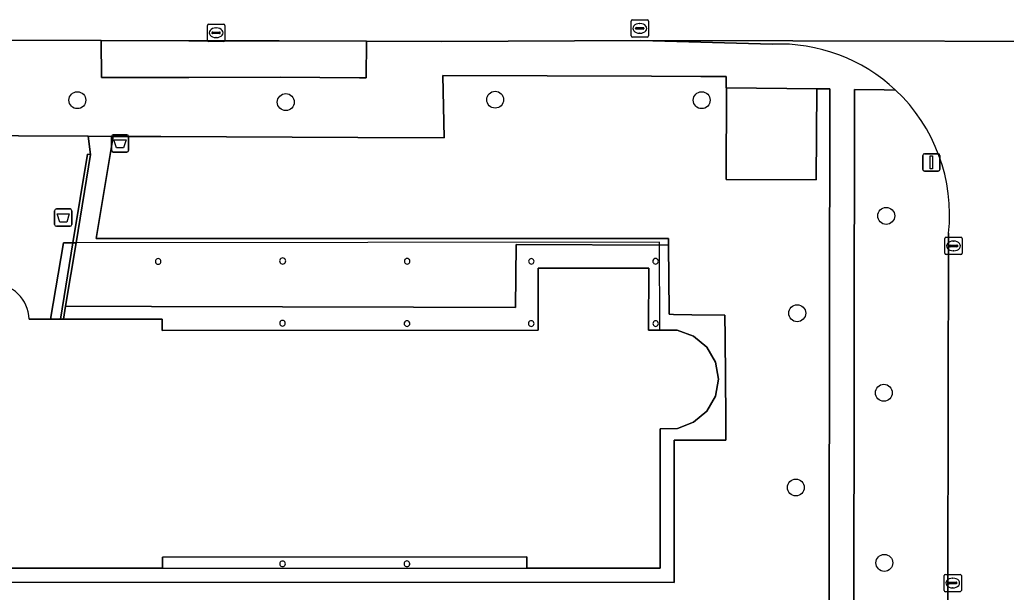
# Model space of a CAD drawing. Extents: x 161477 to 163040, y 383680 to 384871.
# Drawn here: x 162379.3 to 162436.4, y 384525.5 to 384558.6 of the extents above; entities that cross this region are included whole.
import ezdxf

# ---------------------------------------------------------------- set-up
doc = ezdxf.new("R2010")
doc.units = 0
for name, color, linetype in [('IMGEO_Afvalbak', 7, 'Continuous'), ('IMGEO_Berm_groen', 7, 'Continuous'), ('IMGEO_Boom', 7, 'Continuous'), ('IMGEO_Erf', 7, 'Continuous'), ('IMGEO_Groenvoorziening', 7, 'Continuous'), ('IMGEO_Kolk', 7, 'Continuous'), ('IMGEO_Muur', 7, 'Continuous'), ('IMGEO_Pand', 7, 'Continuous'), ('IMGEO_Pand_overbouw', 7, 'Continuous'), ('IMGEO_Parkeervlak_open', 7, 'Continuous'), ('IMGEO_Rijbaan_lokaal_open', 7, 'Continuous'), ('IMGEO_Terreindeel_halfverhard', 7, 'Continuous'), ('IMGEO_Verkeersbordpaal', 7, 'Continuous'), ('IMGEO_Voetpad_open', 7, 'Continuous')]:
    doc.layers.add(name, color=color, linetype=linetype)

msp = doc.modelspace()

# ---------------------------------------------------------------- linework, layer by layer
at = {"layer": 'IMGEO_Afvalbak'}
for p, q in [((162384.625, 384551.06), (162384.625, 384551.86)), ((162384.625, 384551.86), (162384.625, 384551.06)), ((162384.725, 384551.96), (162385.515, 384551.96)), ((162385.515, 384551.96), (162384.725, 384551.96)), ((162385.615, 384551.86), (162385.615, 384551.06)), ((162385.615, 384551.06), (162385.615, 384551.86)), ((162385.515, 384550.96), (162384.725, 384550.96)), ((162384.725, 384550.96), (162385.515, 384550.96)), ((162381.335, 384546.77), (162381.335, 384547.57)), ((162381.335, 384547.57), (162381.335, 384546.77)), ((162381.435, 384547.67), (162382.225, 384547.67)), ((162382.225, 384547.67), (162381.435, 384547.67)), ((162382.325, 384547.57), (162382.325, 384546.77)), ((162382.325, 384546.77), (162382.325, 384547.57)), ((162382.225, 384546.67), (162381.435, 384546.67)), ((162381.435, 384546.67), (162382.225, 384546.67))]:
    msp.add_line(p, q, dxfattribs=at)
for points in [[(162384.768, 384551.674), (162385.472, 384551.674), (162385.323, 384551.204), (162384.917, 384551.204), (162384.768, 384551.674)], [(162381.478, 384547.384), (162382.182, 384547.384), (162382.033, 384546.914), (162381.627, 384546.914), (162381.478, 384547.384)]]:
    msp.add_lwpolyline(points, dxfattribs=at)
for centre, start, end in [((162384.725, 384551.86), 90, 180), ((162384.725, 384551.86), 90, 180), ((162385.515, 384551.86), 0, 90), ((162385.515, 384551.86), 360, 90), ((162384.725, 384551.06), 180, 270), ((162384.725, 384551.06), 180, 270), ((162385.515, 384551.06), 270, 0), ((162385.515, 384551.06), 270, 0), ((162381.435, 384547.57), 90, 180), ((162381.435, 384547.57), 90, 180), ((162382.225, 384547.57), 0, 90), ((162382.225, 384547.57), 360, 90), ((162381.435, 384546.77), 180, 270), ((162381.435, 384546.77), 180, 270), ((162382.225, 384546.77), 270, 0), ((162382.225, 384546.77), 270, 0)]:
    msp.add_arc(centre, 0.1, start, end, dxfattribs=at)
at = {"layer": 'IMGEO_Berm_groen'}
msp.add_lwpolyline([(162430.005, 384554.542), (162429.337, 384554.554), (162427.619, 384554.587), (162427.554, 384492.176), (162428.534, 384492.169), (162431.505, 384492.15), (162432.991, 384492.141), (162433.012, 384502.382), (162433.034, 384526.071), (162433.065, 384546.262)], dxfattribs=at)
msp.add_arc((162423.246, 384547.339), 9.878, 353.7414, 46.8237, dxfattribs=at)
at = {"layer": 'IMGEO_Boom'}
for centre in [(162382.65, 384553.96), (162394.71, 384553.85), (162406.83, 384553.99), (162418.78, 384553.96), (162429.46, 384547.27), (162424.31, 384541.64), (162429.32, 384537.04), (162424.23, 384531.56), (162429.35, 384527.2)]:
    msp.add_circle(centre, 0.489, dxfattribs=at)
at = {"layer": 'IMGEO_Erf'}
msp.add_lwpolyline([(162381.838, 384545.719), (162381.088, 384541.296), (162381.665, 384541.296), (162382.391, 384545.719)], close=True, dxfattribs=at)
at = {"layer": 'IMGEO_Groenvoorziening'}
for points in [[(162426.186, 384554.613), (162425.448, 384554.616), (162425.407, 384549.356), (162420.198, 384549.378), (162420.217, 384554.676), (162420.195, 384554.677), (162420.197, 384555.335), (162418.731, 384555.339), (162415.873, 384555.347), (162403.791, 384555.381), (162403.872, 384551.785), (162398.876, 384551.806), (162387.471, 384551.857), (162386.962, 384551.859), (162384.719, 384551.869), (162383.73, 384545.962), (162398.703, 384545.958), (162399.612, 384545.958), (162416.867, 384545.953), (162416.868, 384545.581), (162416.892, 384541.742), (162416.893, 384541.577), (162417.143, 384541.573), (162418.203, 384541.557), (162420.126, 384541.529), (162420.136, 384540.234), (162420.17, 384535.583), (162420.179, 384534.305), (162418.584, 384534.299), (162417.182, 384534.294), (162417.186, 384526.061), (162378.606, 384526.082)], [(162301.991, 384389.953), (162348.32, 384390.058), (162389.632, 384390.095), (162425.968, 384390.095), (162425.969, 384390.284), (162426.186, 384554.613)]]:
    msp.add_lwpolyline(points, dxfattribs=at)
at = {"layer": 'IMGEO_Kolk'}
for p, q in [((162390.178, 384557.433), (162390.178, 384558.285)), ((162390.253, 384558.359), (162391.105, 384558.359)), ((162390.666, 384558.139), (162390.691, 384558.139)), ((162391.179, 384558.285), (162391.179, 384557.433)), ((162414.696, 384557.687), (162414.696, 384558.539)), ((162414.771, 384558.613), (162415.623, 384558.613)), ((162414.955, 384558.107), (162414.955, 384558.119)), ((162414.998, 384558.156), (162415.396, 384558.156)), ((162415.184, 384558.393), (162415.209, 384558.393)), ((162415.439, 384558.119), (162415.439, 384558.107)), ((162415.697, 384558.539), (162415.697, 384557.687)), ((162390.437, 384557.853), (162390.437, 384557.865)), ((162390.875, 384557.816), (162390.477, 384557.816)), ((162390.48, 384557.902), (162390.878, 384557.902)), ((162390.689, 384557.579), (162390.664, 384557.579)), ((162390.921, 384557.865), (162390.921, 384557.853)), ((162415.623, 384557.613), (162414.771, 384557.613)), ((162415.393, 384558.07), (162414.995, 384558.07)), ((162415.207, 384557.833), (162415.182, 384557.833)), ((162391.105, 384557.359), (162390.253, 384557.359)), ((162432.855, 384545.105), (162432.855, 384545.957)), ((162432.93, 384546.031), (162433.782, 384546.031)), ((162433.114, 384545.525), (162433.114, 384545.537)), ((162433.157, 384545.574), (162433.555, 384545.574)), ((162433.343, 384545.811), (162433.368, 384545.811)), ((162433.598, 384545.537), (162433.598, 384545.525)), ((162433.856, 384545.957), (162433.856, 384545.105)), ((162433.782, 384545.031), (162432.93, 384545.031)), ((162433.552, 384545.488), (162433.154, 384545.488)), ((162433.366, 384545.251), (162433.341, 384545.251)), ((162432.806, 384525.612), (162432.806, 384526.464)), ((162432.881, 384526.538), (162433.733, 384526.538)), ((162433.294, 384526.318), (162433.319, 384526.318)), ((162433.807, 384526.464), (162433.807, 384525.612)), ((162433.065, 384526.032), (162433.065, 384526.044)), ((162433.503, 384525.995), (162433.105, 384525.995)), ((162433.108, 384526.081), (162433.506, 384526.081)), ((162433.317, 384525.758), (162433.292, 384525.758)), ((162433.549, 384526.044), (162433.549, 384526.032)), ((162433.733, 384525.538), (162432.881, 384525.538))]:
    msp.add_line(p, q, dxfattribs=at)
for points in [[(162390.178, 384557.433), (162390.178, 384558.285)], [(162390.253, 384558.359), (162391.105, 384558.359)], [(162391.179, 384558.285), (162391.179, 384557.433)], [(162414.696, 384557.687), (162414.696, 384558.539)], [(162414.771, 384558.613), (162415.623, 384558.613)], [(162415.697, 384558.539), (162415.697, 384557.687)], [(162415.623, 384557.613), (162414.771, 384557.613)], [(162391.105, 384557.359), (162390.253, 384557.359)], [(162432.855, 384545.105), (162432.855, 384545.957)], [(162432.93, 384546.031), (162433.782, 384546.031)], [(162433.856, 384545.957), (162433.856, 384545.105)], [(162433.782, 384545.031), (162432.93, 384545.031)], [(162432.806, 384525.612), (162432.806, 384526.464)], [(162432.881, 384526.538), (162433.733, 384526.538)], [(162433.807, 384526.464), (162433.807, 384525.612)], [(162433.733, 384525.538), (162432.881, 384525.538)]]:
    msp.add_lwpolyline(points, dxfattribs=at)
for centre, radius, start, end in [((162390.255, 384558.283), 0.0765, 91.552, 178.448), ((162390.255, 384558.283), 0.0765, 91.552, 178.448), ((162391.103, 384558.283), 0.0765, 1.552, 88.448), ((162391.103, 384558.283), 0.0765, 1.552, 88.448), ((162414.773, 384558.537), 0.0765, 91.552, 178.448), ((162414.773, 384558.537), 0.0765, 91.552, 178.448), ((162414.995, 384558.116), 0.0403, 85.8775, 175.7526), ((162414.992, 384558.106), 0.0366, 178.938, 274.7102), ((162415.396, 384558.113), 0.043, 264.8664, 352.4533), ((162415.4, 384558.118), 0.0386, 1.7309, 96.639), ((162415.621, 384558.537), 0.0765, 1.552, 88.448), ((162415.621, 384558.537), 0.0765, 1.552, 88.448), ((162390.477, 384557.862), 0.0403, 85.8775, 175.7526), ((162390.474, 384557.852), 0.0366, 178.938, 274.7102), ((162390.878, 384557.859), 0.043, 264.8664, 352.4533), ((162390.882, 384557.864), 0.0386, 1.7309, 96.639), ((162414.773, 384557.689), 0.0765, 181.552, 268.448), ((162414.773, 384557.689), 0.0765, 181.552, 268.448), ((162415.621, 384557.689), 0.0765, 271.552, 358.448), ((162415.621, 384557.689), 0.0765, 271.552, 358.448), ((162390.255, 384557.435), 0.0765, 181.552, 268.448), ((162390.255, 384557.435), 0.0765, 181.552, 268.448), ((162391.103, 384557.435), 0.0765, 271.552, 358.448), ((162391.103, 384557.435), 0.0765, 271.552, 358.448), ((162432.932, 384545.955), 0.0765, 91.552, 178.448), ((162432.932, 384545.955), 0.0765, 91.552, 178.448), ((162433.154, 384545.534), 0.0403, 85.8775, 175.7526), ((162433.559, 384545.536), 0.0386, 1.7309, 96.639), ((162433.78, 384545.955), 0.0765, 1.552, 88.448), ((162433.78, 384545.955), 0.0765, 1.552, 88.448), ((162432.932, 384545.107), 0.0765, 181.552, 268.448), ((162432.932, 384545.107), 0.0765, 181.552, 268.448), ((162433.151, 384545.524), 0.0366, 178.938, 274.7102), ((162433.555, 384545.531), 0.043, 264.8664, 352.4533), ((162433.78, 384545.107), 0.0765, 271.552, 358.448), ((162433.78, 384545.107), 0.0765, 271.552, 358.448), ((162432.883, 384526.462), 0.0765, 91.552, 178.448), ((162432.883, 384526.462), 0.0765, 91.552, 178.448), ((162433.731, 384526.462), 0.0765, 1.552, 88.448), ((162433.731, 384526.462), 0.0765, 1.552, 88.448), ((162432.883, 384525.614), 0.0765, 181.552, 268.448), ((162432.883, 384525.614), 0.0765, 181.552, 268.448), ((162433.105, 384526.041), 0.0403, 85.8775, 175.7526), ((162433.102, 384526.031), 0.0366, 178.938, 274.7102), ((162433.506, 384526.038), 0.043, 264.8664, 352.4533), ((162433.51, 384526.043), 0.0386, 1.7309, 96.639), ((162433.731, 384525.614), 0.0765, 271.552, 358.448), ((162433.731, 384525.614), 0.0765, 271.552, 358.448)]:
    msp.add_arc(centre, radius, start, end, dxfattribs=at)
for centre, major_axis, ratio, start_param, end_param in [((162390.665, 384557.859), (-0.387, 0.002), 0.722429, 4.712389, 7.853982), ((162390.69, 384557.859), (-0.39, 0.002), 0.717154, 1.570796, 4.712389), ((162415.183, 384558.113), (-0.387, 0.002), 0.722429, 4.712389, 7.853982), ((162415.208, 384558.113), (-0.39, 0.002), 0.717154, 1.570796, 4.712389), ((162433.342, 384545.531), (-0.387, 0.002), 0.722429, 4.712389, 7.853982), ((162433.367, 384545.531), (-0.39, 0.002), 0.717154, 1.570796, 4.712389), ((162433.293, 384526.038), (-0.387, 0.002), 0.722429, 4.712389, 7.853982), ((162433.318, 384526.038), (-0.39, 0.002), 0.717154, 1.570796, 4.712389)]:
    msp.add_ellipse(centre, major_axis=major_axis, ratio=ratio, start_param=start_param, end_param=end_param, dxfattribs=at)
at = {"layer": 'IMGEO_Muur'}
for points in [[(162382.572, 384545.719), (162383.411, 384550.819), (162383.233, 384550.848), (162382.391, 384545.719)], [(162382.572, 384545.719), (162382.391, 384545.719), (162381.665, 384541.296), (162381.844, 384541.296), (162381.969, 384542.053)]]:
    msp.add_lwpolyline(points, close=True, dxfattribs=at)
at = {"layer": 'IMGEO_Pand'}
for points in [[(162419.749, 384537.835), (162419.574, 384538.817), (162419.072, 384539.681), (162418.306, 384540.317), (162417.362, 384540.66), (162416.348, 384540.658), (162415.709, 384540.656), (162415.716, 384544.243), (162409.323, 384544.24), (162409.316, 384541.265), (162409.314, 384540.665), (162387.557, 384540.648), (162387.559, 384541.3), (162386.932, 384541.3), (162381.844, 384541.296), (162381.665, 384541.296), (162381.088, 384541.296), (162379.865, 384541.295)], [(162378.66, 384526.897), (162387.577, 384526.89), (162387.578, 384527.54), (162408.669, 384527.544), (162408.669, 384526.894), (162416.38, 384526.889), (162416.374, 384534.957), (162417.379, 384534.978), (162418.307, 384535.34), (162419.076, 384535.984), (162419.573, 384536.846), (162419.749, 384537.835)]]:
    msp.add_lwpolyline(points, dxfattribs=at)
for centre, radius, start, end in [((162387.326, 384544.634), 0.163, 71.8945, 359.8078), ((162387.326, 384544.634), 0.163, 359.8167, 71.8856), ((162394.532, 384544.663), 0.176, 71.7902, 359.7355), ((162394.53, 384544.661), 0.178, 0.206, 71.3197), ((162401.736, 384544.644), 0.163, 71.7669, 359.9354), ((162401.736, 384544.645), 0.163, 359.8167, 71.8856), ((162408.924, 384544.643), 0.159, 72.182, 359.9629), ((162408.926, 384544.645), 0.156, 359.2428, 72.9022), ((162416.114, 384544.643), 0.163, 71.8945, 359.8078), ((162416.114, 384544.643), 0.163, 359.8167, 71.8856), ((162377.728, 384541.222), 2.138, 1.9576, 178.3909), ((162394.522, 384541.062), 0.163, 72.1366, 0.0499), ((162394.523, 384541.063), 0.162, 359.7249, 72.4616), ((162401.726, 384541.043), 0.163, 36.2473, 179.805), ((162401.726, 384541.044), 0.163, 180.13, 35.9223), ((162408.917, 384541.043), 0.162, 72.0226, 0.0322), ((162408.919, 384541.044), 0.16, 359.528, 72.5267), ((162416.116, 384541.043), 0.161, 72.0365, 359.8845), ((162416.118, 384541.045), 0.158, 359.0906, 72.8304), ((162394.527, 384527.148), 0.163, 71.8945, 0.1603), ((162394.527, 384527.148), 0.163, 0.1691, 71.8856), ((162401.723, 384527.152), 0.166, 72.6015, 1.0199), ((162401.722, 384527.152), 0.166, 1.188, 72.4334)]:
    msp.add_arc(centre, radius, start, end, dxfattribs=at)
at = {"layer": 'IMGEO_Pand_overbouw'}
for points in [[(162381.088, 384541.296), (162381.665, 384541.296), (162381.844, 384541.296), (162386.932, 384541.3), (162387.559, 384541.3), (162387.557, 384540.648), (162409.314, 384540.665), (162409.316, 384541.265), (162409.323, 384544.24), (162415.716, 384544.243), (162415.709, 384540.656), (162416.348, 384540.658), (162416.345, 384545.743), (162382.572, 384545.719), (162381.838, 384545.719)], [(162387.577, 384526.89), (162408.669, 384526.894), (162408.669, 384527.544), (162387.578, 384527.54)]]:
    msp.add_lwpolyline(points, close=True, dxfattribs=at)
at = {"layer": 'IMGEO_Parkeervlak_open'}
msp.add_lwpolyline([(162399.375, 384557.373), (162394.332, 384557.387), (162389.102, 384557.4), (162384.02, 384557.414), (162384.047, 384555.281), (162386.688, 384555.273), (162389.103, 384555.265), (162394.388, 384555.294), (162398.979, 384555.249), (162399.362, 384555.245)], close=True, dxfattribs=at)
at = {"layer": 'IMGEO_Rijbaan_lokaal_open'}
for points in [[(162316.582, 384557.363), (162320.418, 384557.37), (162352.928, 384557.401), (162358.647, 384557.425), (162364.111, 384557.441), (162375.174, 384557.437), (162384.02, 384557.414), (162389.102, 384557.4), (162394.332, 384557.387), (162399.375, 384557.373), (162403.747, 384557.362), (162415.263, 384557.42), (162450.416, 384557.342), (162450.96, 384557.333), (162451.841, 384557.334), (162468.081, 384557.357), (162474.956, 384557.362), (162480.77, 384557.342), (162497.455, 384557.36), (162497.567, 384557.353), (162500, 384557.343), (162504.49, 384557.325), (162505.151, 384557.339)], [(162468.081, 384557.357), (162451.841, 384557.334), (162450.96, 384557.333), (162450.416, 384557.342), (162415.263, 384557.42), (162422.877, 384557.203)], [(162433.065, 384546.262), (162433.034, 384526.071), (162433.012, 384502.382), (162432.991, 384492.141), (162432.988, 384490.722), (162432.97, 384482.311), (162432.964, 384479.711), (162432.96, 384462.557), (162432.983, 384457.194), (162432.955, 384434.559), (162432.97, 384426.966), (162432.969, 384419.486), (162432.968, 384417.875), (162432.908, 384391.994)]]:
    msp.add_lwpolyline(points, dxfattribs=at)
for centre, radius, start, end in [((162423.256, 384547.342), 9.868, 46.8535, 92.2037), ((162423.246, 384547.339), 9.878, 353.7414, 46.8237)]:
    msp.add_arc(centre, radius, start, end, dxfattribs=at)
at = {"layer": 'IMGEO_Terreindeel_halfverhard'}
msp.add_lwpolyline([(162425.448, 384554.616), (162420.217, 384554.676), (162420.198, 384549.378), (162425.407, 384549.356)], close=True, dxfattribs=at)
msp.add_lwpolyline([(162378.606, 384526.082), (162417.186, 384526.061), (162417.182, 384534.294), (162418.584, 384534.299), (162420.179, 384534.305), (162420.17, 384535.583), (162420.136, 384540.234), (162420.126, 384541.529), (162418.203, 384541.557), (162417.143, 384541.573), (162416.893, 384541.577), (162416.892, 384541.742), (162416.868, 384545.581), (162408.042, 384545.618), (162408.004, 384541.981), (162402.106, 384541.997), (162386.935, 384542.038), (162381.969, 384542.053), (162381.844, 384541.296), (162386.932, 384541.3), (162387.559, 384541.3), (162387.557, 384540.648), (162409.314, 384540.665), (162409.316, 384541.265), (162409.323, 384544.24), (162415.716, 384544.243), (162415.709, 384540.656), (162416.348, 384540.658), (162417.362, 384540.66), (162418.306, 384540.317), (162419.072, 384539.681), (162419.574, 384538.817), (162419.749, 384537.835), (162419.573, 384536.846), (162419.076, 384535.984), (162418.307, 384535.34), (162417.379, 384534.978), (162416.374, 384534.957), (162416.38, 384526.889), (162408.669, 384526.894), (162408.669, 384527.544), (162387.578, 384527.54), (162387.577, 384526.89), (162378.66, 384526.897)], dxfattribs=at)
for centre, radius, start, end in [((162408.924, 384544.643), 0.159, 72.182, 359.9629), ((162408.926, 384544.645), 0.156, 359.2428, 72.9022), ((162416.114, 384544.643), 0.163, 71.8945, 359.8078), ((162416.114, 384544.643), 0.163, 359.8167, 71.8856), ((162394.522, 384541.062), 0.163, 72.1366, 0.0499), ((162394.523, 384541.063), 0.162, 359.7249, 72.4616), ((162401.726, 384541.043), 0.163, 36.2473, 179.805), ((162401.726, 384541.044), 0.163, 180.13, 35.9223), ((162408.917, 384541.043), 0.162, 72.0226, 0.0322), ((162408.919, 384541.044), 0.16, 359.528, 72.5267), ((162416.116, 384541.043), 0.161, 72.0365, 359.8845), ((162416.118, 384541.045), 0.158, 359.0906, 72.8304), ((162394.527, 384527.148), 0.163, 71.8945, 0.1603), ((162394.527, 384527.148), 0.163, 0.1691, 71.8856), ((162401.723, 384527.152), 0.166, 72.6015, 1.0199), ((162401.722, 384527.152), 0.166, 1.188, 72.4334)]:
    msp.add_arc(centre, radius, start, end, dxfattribs=at)
at = {"layer": 'IMGEO_Verkeersbordpaal'}
for p, q in [((162431.575, 384549.96), (162431.575, 384550.76)), ((162431.575, 384550.76), (162431.575, 384549.96)), ((162431.675, 384550.86), (162432.465, 384550.86)), ((162432.465, 384550.86), (162431.675, 384550.86)), ((162432.565, 384550.76), (162432.565, 384549.96)), ((162432.565, 384549.96), (162432.565, 384550.76)), ((162432.465, 384549.86), (162431.675, 384549.86)), ((162431.675, 384549.86), (162432.465, 384549.86))]:
    msp.add_line(p, q, dxfattribs=at)
msp.add_lwpolyline([(162431.995, 384550.735), (162432.145, 384550.735), (162432.145, 384549.985), (162431.995, 384549.985), (162431.995, 384550.735)], dxfattribs=at)
for centre, start, end in [((162431.675, 384550.76), 90, 180), ((162431.675, 384550.76), 90, 180), ((162432.465, 384550.76), 0, 90), ((162432.465, 384550.76), 360, 90), ((162431.675, 384549.96), 180, 270), ((162431.675, 384549.96), 180, 270), ((162432.465, 384549.96), 270, 0), ((162432.465, 384549.96), 270, 0)]:
    msp.add_arc(centre, 0.1, start, end, dxfattribs=at)
at = {"layer": 'IMGEO_Voetpad_open'}
for points in [[(162422.877, 384557.203), (162415.263, 384557.42), (162403.747, 384557.362), (162399.375, 384557.373), (162399.362, 384555.245), (162398.979, 384555.249), (162394.388, 384555.294), (162389.103, 384555.265), (162386.688, 384555.273), (162384.047, 384555.281), (162384.02, 384557.414), (162375.174, 384557.437), (162375.163, 384555.333), (162370.363, 384555.33), (162364.143, 384555.326), (162358.667, 384555.311), (162354.236, 384555.311), (162352.924, 384555.311), (162352.928, 384557.401), (162320.418, 384557.37), (162316.582, 384557.363)], [(162375.192, 384551.917), (162383.283, 384551.877), (162384.719, 384551.869), (162386.962, 384551.859), (162387.471, 384551.857), (162398.876, 384551.806), (162403.872, 384551.785), (162403.791, 384555.381), (162415.873, 384555.347), (162418.731, 384555.339), (162420.197, 384555.335), (162420.195, 384554.677), (162420.217, 384554.676), (162425.448, 384554.616), (162426.186, 384554.613), (162425.969, 384390.284)], [(162432.8, 384390.095), (162427.373, 384390.095), (162427.374, 384390.741), (162427.431, 384417.875), (162427.434, 384419.486), (162427.582, 384490.774), (162431.581, 384490.735), (162432.988, 384490.722), (162432.991, 384492.141), (162431.505, 384492.15), (162428.534, 384492.169), (162427.554, 384492.176), (162427.619, 384554.587), (162429.337, 384554.554), (162430.005, 384554.542)], [(162383.233, 384550.848), (162383.411, 384550.819), (162383.283, 384551.877), (162375.192, 384551.917), (162375.186, 384550.788), (162375.363, 384550.758), (162374.801, 384547.499), (162352.796, 384547.463), (162352.813, 384546.002), (162373.52, 384546.027), (162374.437, 384546.028), (162374.579, 384546.013), (162374.399, 384544.885), (162375.002, 384544.884), (162374.393, 384541.292), (162375.591, 384541.282)], [(162379.865, 384541.295), (162381.088, 384541.296), (162381.838, 384545.719), (162382.391, 384545.719), (162383.233, 384550.848)]]:
    msp.add_lwpolyline(points, dxfattribs=at)
msp.add_lwpolyline([(162408.042, 384545.618), (162416.868, 384545.581), (162416.867, 384545.953), (162399.612, 384545.958), (162398.703, 384545.958), (162383.73, 384545.962), (162384.719, 384551.869), (162383.283, 384551.877), (162383.411, 384550.819), (162382.572, 384545.719), (162381.969, 384542.053), (162386.935, 384542.038), (162402.106, 384541.997), (162408.004, 384541.981)], close=True, dxfattribs=at)
for centre, radius, start, end in [((162423.256, 384547.342), 9.868, 46.8535, 92.2037), ((162387.326, 384544.634), 0.163, 71.8945, 359.8078), ((162387.326, 384544.634), 0.163, 359.8167, 71.8856), ((162394.532, 384544.663), 0.176, 71.7902, 359.7355), ((162394.53, 384544.661), 0.178, 0.206, 71.3197), ((162401.736, 384544.644), 0.163, 71.7669, 359.9354), ((162401.736, 384544.645), 0.163, 359.8167, 71.8856), ((162377.728, 384541.222), 2.138, 1.9576, 178.3909)]:
    msp.add_arc(centre, radius, start, end, dxfattribs=at)

doc.saveas('drawing.dxf')
